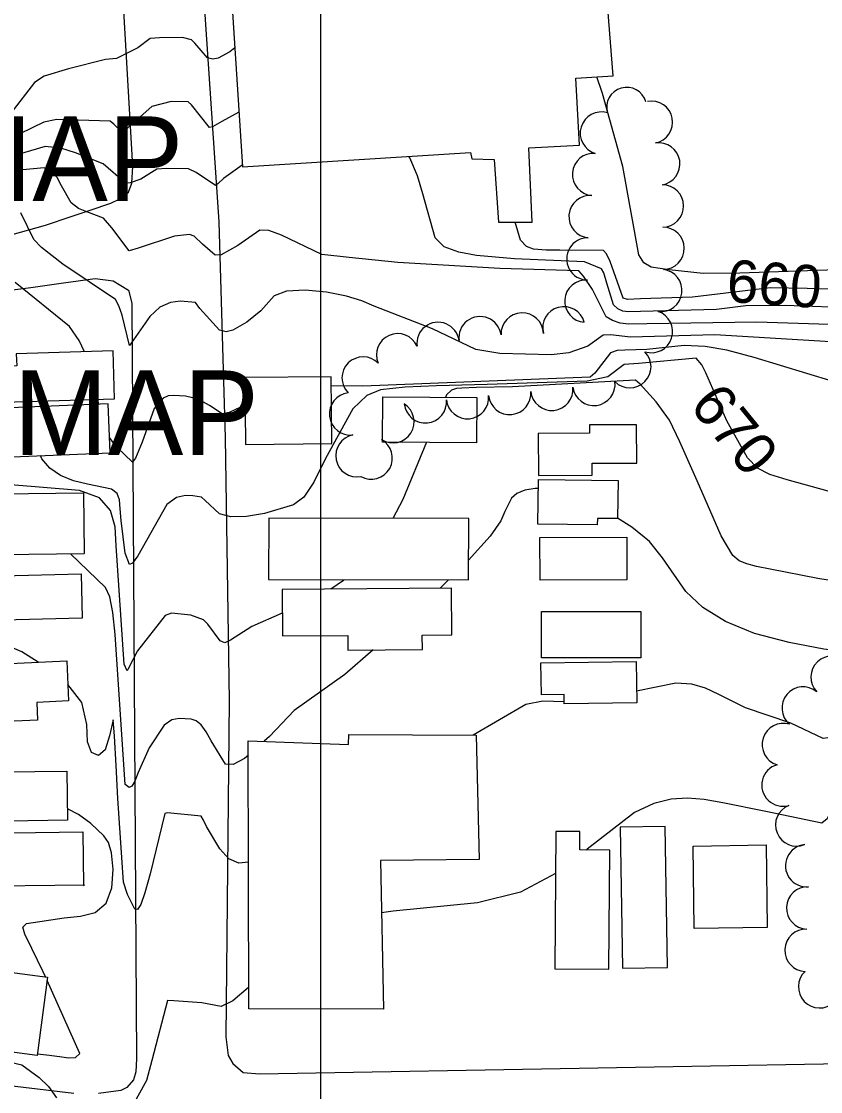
# Model space of a CAD drawing. Extents: x 79600 to 91800, y 75600 to 84400.
# Drawn here: x 85859 to 86236, y 82239 to 82745 of the extents above; entities that cross this region are included whole.
import ezdxf

# ---------------------------------------------------------------- set-up
doc = ezdxf.new("R2010")
doc.units = 0
for name, color, linetype in [('084-085$0$TI_PLAN', 7, 'Continuous'), ('084-085$0$TI_TOPO', 7, 'Continuous'), ('084-090$0$BLDG', 7, 'Continuous'), ('084-090$0$GRID', 7, 'Continuous'), ('084-090$0$INDEX', 7, 'Continuous'), ('084-090$0$INDXLBL', 7, 'Continuous'), ('084-090$0$INTER', 7, 'Continuous'), ('084-090$0$ROAD', 7, 'Continuous'), ('084-090$0$TREES', 7, 'Continuous')]:
    doc.layers.add(name, color=color, linetype=linetype)

msp = doc.modelspace()

# ---------------------------------------------------------------- linework, layer by layer
at = {"layer": '084-090$0$BLDG'}
for points in [[(85957.75, 82759.03), (85963.05, 82676.17), (86070.75, 82682.95), (86071.39, 82680.02), (86081.89, 82679.66), (86084.04, 82650.04), (86099.94, 82650.05), (86098.36, 82685.23), (86122.28, 82686.39), (86120.57, 82718.03), (86138.16, 82719.12), (86134.29, 82767.1), (86116.85, 82767.24), (86116.67, 82769.24)], [(85902.08, 82589.26), (85856.34, 82587.9), (85856.51, 82582.24), (85818.47, 82581.1), (85818.98, 82564.08), (85902.75, 82566.58)], [(86005.02, 82577.01), (85964.27, 82576.61), (85964.58, 82545.11), (86005.33, 82545.52)], [(85899.64, 82564.27), (85845.72, 82562.07), (85846.66, 82538.9), (85900.58, 82541.1)], [(86073.69, 82545.88), (86029.16, 82546.21), (86029.31, 82567.52), (86073.84, 82567.2)], [(86128.2, 82530.5), (86128.19, 82536.17), (86149.24, 82536.21), (86149.2, 82554.34), (86126.99, 82554.29), (86127, 82550.33), (86102.78, 82550.28), (86102.82, 82530.45)], [(86102.85, 82528.44), (86140.48, 82527.97), (86140.26, 82510.01), (86130.7, 82510.13), (86130.66, 82507.08), (86102.58, 82507.43)], [(85888.39, 82493.49), (85888.29, 82493.41), (85823.17, 82492.62), (85822.82, 82521.48), (85888.04, 82522.28)], [(85975.46, 82481.24), (86069.87, 82481.08), (86069.92, 82510.02), (85975.51, 82510.17)], [(86103.57, 82501.17), (86144.56, 82501.27), (86144.61, 82481.13), (86103.62, 82481.03)], [(85887.5, 82463.07), (85818.83, 82461.31), (85818.3, 82482.22), (85886.97, 82483.98)], [(85981.97, 82454.61), (86012.81, 82454.86), (86012.87, 82447.9), (86048.05, 82448.18), (86047.99, 82455.02), (86062.01, 82455.13), (86061.84, 82477.22), (85981.8, 82476.58)], [(86104.26, 82466.13), (86151.19, 82466.13), (86151.19, 82444.3), (86104.26, 82444.3)], [(85881.05, 82423.9), (85865.97, 82423.22), (85866.35, 82414.89), (85847.93, 82414.05), (85847.68, 82419.52), (85820.73, 82418.29), (85819.74, 82440.08), (85880.18, 82442.83)], [(86115.01, 82426.98), (86104.27, 82426.82), (86104.05, 82441.95), (86148.96, 82442.6), (86149.24, 82422.97), (86115.08, 82422.47)], [(86029.66, 82278.36), (85966.05, 82278.5), (85965.88, 82405.1), (86013.14, 82403.4), (86013.41, 82408.04), (86073.47, 82407.71), (86074.82, 82349.05), (86028.35, 82348.59)], [(85814.57, 82386.31), (85849.98, 82386.82), (85849.92, 82390.37), (85880.21, 82390.81), (85880.55, 82367.51), (85814.86, 82366.55)], [(85888.01, 82336.65), (85888.6, 82336.95), (85832.21, 82336.23), (85831.89, 82361.32), (85887.69, 82362.02)], [(86122.42, 82353.5), (86122.47, 82362.16), (86111.04, 82362.24), (86110.61, 82297.44), (86136.16, 82297.27), (86136.54, 82353.41)], [(86141.37, 82364.31), (86142.49, 82297.69), (86163.78, 82298.05), (86162.66, 82364.66)], [(86175.87, 82355.37), (86210.37, 82355.87), (86210.92, 82316.9), (86176.43, 82316.4)], [(85871.11, 82293.46), (85866.23, 82256.38), (85841.19, 82259.67), (85846.07, 82296.75)]]:
    msp.add_lwpolyline(points, close=True, dxfattribs=at)
at = {"layer": '084-090$0$GRID'}
msp.add_line((86000, 84000), (86000, 80000), dxfattribs=at)
at = {"layer": '084-090$0$INDEX'}
for points in [[(85961.4, 82701.95), (85953.36, 82697.61), (85948.99, 82695.04), (85947.51, 82694.78), (85938.97, 82705.49), (85937.41, 82706.88), (85929.46, 82707.11), (85920.27, 82704.62), (85907.69, 82693.53), (85905.97, 82692.89), (85902.37, 82696.4), (85900.62, 82697.69), (85875.51, 82698.56), (85869.36, 82697.22), (85852.23, 82688.91)], [(86260.7, 82617.79), (86229.77, 82618.78), (86212.29, 82618.97), (86175.59, 82614.58), (86151.03, 82613.79), (86144.96, 82613.53), (86142.93, 82614.12), (86138.48, 82626.58), (86136.75, 82631.47), (86135.01, 82635.15), (86133.53, 82636.65), (86112.97, 82636.76), (86106.54, 82636.86), (86100.5, 82637.35), (86097.24, 82638.61), (86094.38, 82641.59), (86091.86, 82650.04)], [(86256.17, 82518.35), (86220.32, 82528.41), (86212.19, 82530.92), (86206.36, 82533.88), (86201.51, 82538.8), (86191.82, 82556.15), (86181.82, 82578.83), (86179.94, 82582.69), (86177.31, 82585.76), (86150.14, 82583.22), (86143.39, 82582.84), (86135.55, 82577.07), (86125.82, 82574.97), (86078.59, 82573.38), (86054.71, 82572.73), (86039.99, 82572.06), (86028.29, 82570.85), (86021.85, 82568.19), (86015.21, 82561.9), (86002.35, 82538.35), (85996.79, 82527.17), (85992.01, 82520.16), (85987.18, 82516.46), (85973.44, 82512.45), (85965.04, 82511.08), (85957.59, 82510.87), (85952.32, 82512.23), (85945.49, 82518.54), (85943.83, 82520.16), (85939.74, 82520.85), (85936.29, 82520.92), (85931.95, 82519.94), (85927.34, 82516.71), (85913.75, 82492.37), (85911.15, 82489.06), (85909.79, 82488.34), (85907.66, 82493.75), (85905.78, 82509.21), (85905.43, 82514.61), (85905.09, 82518.83), (85903.99, 82521.88), (85901.27, 82523.92), (85889.97, 82526.3), (85883.27, 82527.84), (85877.18, 82530.33), (85872.12, 82533.82), (85868.35, 82538.24), (85867.72, 82539.76)]]:
    msp.add_lwpolyline(points, dxfattribs=at)
at = {"layer": '084-090$0$INTER'}
for p, q in [((85895.22, 82564.09), (85894.7, 82566.34)), ((86060.41, 82481.1), (86056.41, 82477.17)), ((85866.34, 82257.19), (85872.03, 82256.53))]:
    msp.add_line(p, q, dxfattribs=at)
for points in [[(85959.46, 82732.4), (85957.22, 82730.51), (85951.69, 82727.58), (85949.05, 82727.04), (85946.58, 82727.63), (85940.6, 82734.61), (85939.05, 82736.19), (85934.83, 82737.31), (85923.99, 82737.16), (85919.53, 82736.74), (85913.7, 82732.42), (85903.7, 82727.41), (85898.42, 82726.9), (85881.04, 82722.42), (85869.5, 82719.01), (85864.88, 82715.99), (85853.79, 82701.59)], [(86257.21, 82628.01), (86197.88, 82626.01), (86180.66, 82625.86), (86164.54, 82627.55), (86156.07, 82628.8), (86152.6, 82630.86), (86150.26, 82634.59), (86142.71, 82676.35), (86133.16, 82710.87), (86130.46, 82718.64)], [(85963, 82677), (85954.2, 82670.65), (85951.66, 82668.26), (85950.44, 82667.35), (85941.21, 82673.44), (85937.67, 82675.22), (85927.27, 82675.45), (85922.69, 82675.07), (85915.05, 82670.3), (85910.09, 82668.58), (85907.81, 82668.48), (85897.36, 82677.53), (85884.24, 82682.78), (85877.38, 82684.93), (85870.01, 82685.79), (85849.23, 82679.58)], [(86253.8, 82609.49), (86219.35, 82610.66), (86200.83, 82610.53), (86186.93, 82608.76), (86150.99, 82607.86), (86145.28, 82607.66), (86142.69, 82608.06), (86140.31, 82609.1), (86138.35, 82611.08), (86135.17, 82621.22), (86133.81, 82626.17), (86132.71, 82627.96), (86124.63, 82631.39), (86091.55, 82632.75), (86073.6, 82634.34), (86065.29, 82635.82), (86058.31, 82638.48), (86054.04, 82642.7), (86048.35, 82663.4), (86045.73, 82671.96), (86042.11, 82680.5), (86041.73, 82681.12)], [(86249.95, 82601.37), (86205.95, 82602.75), (86154.02, 82602.1), (86145.6, 82601.8), (86141.48, 82602.36), (86137.78, 82603.54), (86134.89, 82605.38), (86128.36, 82618.17), (86124.19, 82624.5), (86121.92, 82627.09), (86084.69, 82628.13), (86036.52, 82631.03), (86013.42, 82633.34), (86000.57, 82634.84), (85981.47, 82643.95), (85975.61, 82646.16), (85971.3, 82646.33), (85960.88, 82639.07), (85953.06, 82634.62), (85950.21, 82634.5), (85944.24, 82639.7), (85940.26, 82643.37), (85938.09, 82644.27), (85931.05, 82643.48), (85913.87, 82637.84), (85909.6, 82636.45), (85901.39, 82647.33), (85897.53, 82651.87), (85889.58, 82654.96), (85885.74, 82656.57), (85882.3, 82659.16), (85877.74, 82667.18), (85875.55, 82671.11), (85872.74, 82673.99), (85869.53, 82675.73), (85854.45, 82674.35)], [(86246.09, 82593.26), (86186.16, 82596.88), (86146.4, 82595.8), (86136.91, 82596.81), (86133.38, 82596.72), (86126.24, 82591.55), (86117.14, 82588.26), (86108.8, 82587.42), (86084.67, 82588.08), (86073.3, 82589.89), (86052.78, 82599.69), (86025.27, 82610.42), (86019.46, 82612.87), (86012.27, 82615.14), (86002.81, 82617.02), (85992.64, 82618), (85983.9, 82617.5), (85978.13, 82615.18), (85971.75, 82608.17), (85965.24, 82602.84), (85958.6, 82599.11), (85955.47, 82598.28), (85952.21, 82599.1), (85942.97, 82609.3), (85940.86, 82612.11), (85933.86, 82612.72), (85929.2, 82612.11), (85924.15, 82609.86), (85919.33, 82605.52), (85910.5, 82592.91), (85909.83, 82591.82), (85906.25, 82606.05), (85904.73, 82610.57), (85903.09, 82613.57), (85878.35, 82630.14), (85868.15, 82638.03), (85864.64, 82641.79), (85858.49, 82654.43)], [(85888.45, 82588.86), (85886.07, 82594.2), (85881.44, 82600.74), (85855.83, 82621.53)], [(86303.31, 82580.93), (86295.85, 82571.27), (86293.74, 82569.3), (86287.94, 82573.48), (86279.27, 82575.95), (86268.2, 82576.52), (86252, 82573.14), (86241.98, 82574.78), (86204.68, 82586.05), (86191.84, 82589.66), (86181.53, 82591.34), (86171.7, 82591.76), (86154.07, 82589.87), (86143.61, 82589.6), (86139.97, 82589.47), (86136.96, 82588.27), (86129.46, 82578.77), (86127.27, 82576.9), (86020, 82572.59), (86005.06, 82572.68)], [(86260.2, 82477.71), (86234.76, 82481.73), (86212.3, 82486.14), (86205.81, 82487.42), (86201.27, 82488.59), (86197.7, 82490.14), (86194.69, 82492.55), (86189.1, 82501.84), (86177.88, 82527.89), (86169.6, 82546.34), (86164.76, 82556.6), (86158.51, 82565.2), (86150.96, 82573.49), (86148.74, 82575.47), (86090.6, 82572.24), (86073.51, 82571.89), (86066.65, 82571.7), (86064.19, 82571.48), (86061.78, 82570.63), (86059.42, 82568.55), (86058.9, 82567.3)], [(85964.39, 82563.77), (85962.22, 82562.59), (85956.91, 82560.17), (85953.46, 82559.49), (85947.52, 82563.48), (85942.16, 82566.51), (85936.16, 82567.81), (85930.54, 82568.21), (85928.02, 82567.96), (85925.67, 82566.94), (85921.46, 82561.96), (85915.78, 82546.16), (85912.63, 82538.62), (85911.16, 82536.73), (85903.86, 82543.83), (85900.58, 82547.9), (85900.28, 82548.52)], [(86050.07, 82546.06), (86038.86, 82519.07), (86034.09, 82510.08)], [(85981.89, 82465.32), (85967.55, 82459.07), (85957.49, 82452.58), (85954.82, 82451.33), (85952.57, 82452.3), (85946.75, 82460.22), (85944.66, 82462.17), (85938.73, 82464.47), (85929.57, 82465.38), (85926.54, 82464.28), (85913.56, 82447.51), (85909.15, 82439.12), (85908.62, 82438.15), (85907.18, 82441.32), (85903.54, 82497.14), (85902.93, 82506.11), (85900.83, 82513.92), (85895.58, 82519.83), (85886.19, 82523.32), (85853.71, 82526.06)], [(86102.8, 82524.22), (86101.26, 82524.26), (86096.41, 82523.41), (86092.63, 82521.81), (86090.08, 82519.63), (86087, 82513.45), (86085.03, 82508.98), (86080.06, 82501.78), (86069.89, 82490.46)], [(86282.59, 82493.69), (86276.99, 82481.27), (86266.97, 82459.07), (86263.43, 82451.16), (86261.12, 82446.92), (86257.78, 82445.7), (86237.62, 82448.41), (86221.3, 82451.44), (86204.93, 82455.73), (86191.24, 82461.37), (86180.54, 82468.11), (86172.51, 82475.62), (86161.45, 82491.54), (86155.3, 82499.14), (86147.02, 82505.97), (86140.26, 82510.16)], [(85965.89, 82398.27), (85964.05, 82396.79), (85958.76, 82393.9), (85955.11, 82394), (85948.36, 82404.99), (85945.96, 82409.25), (85943.54, 82412.59), (85941.22, 82414.49), (85938.85, 82415.3), (85933.2, 82415.68), (85929.82, 82414.93), (85926.21, 82412.48), (85919.04, 82401.73), (85913.89, 82390.07), (85912.26, 82386), (85910.93, 82383.58), (85909.68, 82382.96), (85907.65, 82384.44), (85903.06, 82455.23), (85901.97, 82465.71), (85900.43, 82473.06), (85898.37, 82477.51), (85881.96, 82493.34)], [(86011.11, 82481.18), (86010.75, 82480.83), (86004.88, 82476.77)], [(86282.8, 82481.41), (86265.03, 82440.83), (86262.19, 82434), (86257.68, 82424.19), (86251.7, 82414.05), (86244.78, 82407.21), (86237.35, 82406.22), (86222.04, 82413.4), (86200.61, 82420.71), (86187.96, 82426.96), (86181.76, 82429.87), (86175.27, 82431.75), (86167.7, 82432.26), (86149.16, 82428.46)], [(86281.39, 82464.73), (86262.03, 82418.66), (86242.36, 82377.79), (86240.56, 82371.37), (86239.15, 82368.27), (86236.68, 82366.19), (86210.22, 82371.71), (86189.88, 82375.85), (86181.16, 82377.28), (86173.3, 82377.92), (86165.58, 82377.43), (86157.33, 82375.42), (86148.17, 82371.21), (86125.84, 82353.84), (86125.38, 82353.48)], [(85866.67, 82442.22), (85858.97, 82447.1), (85835, 82457.35), (85820.39, 82461.35)], [(86024.77, 82447.99), (86011.5, 82436.45), (85987.6, 82419.38), (85975.86, 82407.18), (85973.41, 82404.83)], [(85965.96, 82347.77), (85961.41, 82347.23), (85956.7, 82349.36), (85952.43, 82353.99), (85946.14, 82364.64), (85944.64, 82367.56), (85943.62, 82369.42), (85927.66, 82370.98), (85926.49, 82370.76), (85919.48, 82342.27), (85917.05, 82333.28), (85915.1, 82327.74), (85913.57, 82325.42), (85912.26, 82325.49), (85908.82, 82332.4), (85906.92, 82338.34), (85904.23, 82377.75), (85903.51, 82393.46), (85902.76, 82407.25), (85902.06, 82414.93), (85900.29, 82407.48), (85898.26, 82400.86), (85895.09, 82398.1), (85891.84, 82399.55), (85889.91, 82404.66), (85889.63, 82412.82), (85887.27, 82423.23), (85880.7, 82431.6)], [(86115.06, 82423.45), (86104.95, 82423.75), (86096.88, 82422.27), (86072.04, 82407.71)], [(85870.12, 82293.59), (85869.06, 82295.98), (85863.73, 82306.9), (85860.38, 82313.69), (85859.43, 82317.12), (85861.07, 82318.75), (85878.96, 82321.45), (85886.61, 82322.19), (85893.53, 82324.05), (85898.71, 82328.31), (85901.39, 82335.66), (85902.01, 82344.36), (85901.29, 82352.08), (85899.81, 82357.11), (85897.73, 82360.21), (85891.47, 82365.97), (85885.67, 82370.26), (85880.47, 82372.92)], [(86110.91, 82342.38), (86094.43, 82333.65), (86074.13, 82328.52), (86034.32, 82324.64), (86028.82, 82323.74)], [(85756.6, 82323.99), (85760.07, 82320.1), (85761.94, 82317.81), (85764.82, 82316.28), (85768.21, 82317), (85771.59, 82316.4), (85774.25, 82313.86), (85777.51, 82309.4), (85779.75, 82302.27), (85782.7, 82276.41), (85784.14, 82270.16), (85785.09, 82268.15), (85787.02, 82266.55), (85829.87, 82258.51), (85851.52, 82253.82), (85858.93, 82251.97), (85867.09, 82245.96), (85871.6, 82241.75), (85875.31, 82236.51)], [(85872.03, 82256.53), (85877.79, 82255.78), (85880.91, 82255.35), (85884.34, 82255.41), (85886.25, 82257.43), (85870.9, 82291.84)], [(85966.04, 82288.67), (85965.94, 82288.58), (85958.59, 82282.32), (85953.05, 82279.57), (85943.9, 82281.25), (85930.65, 82282.29), (85927.68, 82282.41), (85920.33, 82254.05), (85917.76, 82244.63), (85908.81, 82228.44)]]:
    msp.add_lwpolyline(points, dxfattribs=at)
at = {"layer": '084-090$0$ROAD'}
for points in [[(85854.37, 82644.22), (85870.07, 82648.7), (85882.23, 82652.68), (85891.15, 82655.7), (85901, 82659.04), (85904.84, 82660.93), (85909.29, 82664.22), (85910.94, 82668.4), (85911.33, 82676.28), (85899.4, 82883.5), (85882.87, 83149.66), (85873.52, 83330.97), (85872.83, 83340.93)], [(85908.01, 83324.98), (85918.99, 83150.63), (85939.56, 82834.5), (85951.88, 82650.28), (85954.9, 82548.26), (85956.9, 82424.15), (85955.22, 82265.27), (85956.39, 82256.48), (85958.59, 82252.65), (85963.42, 82248.37), (85971.14, 82247.83), (86290.72, 82253.44)], [(85842.14, 82616.47), (85863.11, 82619.14), (85878.68, 82621.46), (85893.63, 82623.46), (85902.14, 82622.31), (85909.28, 82617.9), (85910.89, 82611.74), (85913.03, 82254.82), (85912.78, 82248.64), (85911.73, 82244.93), (85908.53, 82241.34), (85905.76, 82239.93), (85895.12, 82238.43)], [(85883.54, 82238.47), (85630.98, 82268.55)]]:
    msp.add_lwpolyline(points, dxfattribs=at)
at = {"layer": '084-090$0$TREES'}
for centre, radius, start, end in [((86144.49, 82704.32), 9.44, 15.9323, 195.9323), ((86156.22, 82697.27), 10, 280.871, 100.871), ((86132.57, 82692.14), 10, 73.4349, 253.4349), ((86159.67, 82677.57), 10, 278.9841, 98.9841), ((86128.9, 82672.59), 10, 85.3248, 265.3248), ((86161.39, 82657.69), 10, 270.892, 90.892), ((86127.24, 82652.66), 10, 85.1669, 265.1669), ((86161.7, 82637.7), 10, 270.892, 90.892), ((86126.2, 82632.7), 10, 88.8303, 268.8303), ((86160.63, 82617.77), 10, 262.96, 82.96), ((86125.24, 82612.73), 10, 85.6904, 265.6904), ((86114.84, 82600.15), 10, 15.1272, 195.1272), ((86075.29, 82595.49), 10, 7.7607, 187.7607), ((86095.19, 82597.19), 10, 1.9902, 181.9902), ((86156.26, 82598.36), 10, 251.6515, 71.6515), ((86055.47, 82592.78), 10, 7.8142, 187.8142), ((86036.4, 82587.43), 10, 23.5523, 203.5523), ((86020.1, 82576.42), 10, 44.5271, 224.5271), ((86146.03, 82581.8), 10, 224.9559, 44.9559), ((86129.04, 82573.42), 10, 187.5427, 7.5427), ((86014.12, 82559.47), 10, 96.6063, 276.6063), ((86089.28, 82569.15), 10, 185.6567, 5.6567), ((86109.18, 82571.12), 10, 185.6567, 5.6567), ((86034.14, 82555.79), 10, 237.4734, 57.4734), ((86049.47, 82565.21), 10, 185.6567, 5.6567), ((86069.37, 82567.18), 10, 185.6567, 5.6567), ((86017.15, 82539.72), 10, 100.8064, 280.8064), ((86023.89, 82538.63), 10, 240.8443, 60.8443), ((86241.48, 82435.13), 10, 43.5259, 223.5259), ((86227.83, 82420.57), 10, 50.1444, 230.1444), ((86218.47, 82403.34), 10, 72.8401, 252.8401), ((86218.28, 82384.17), 10, 106.0421, 286.0421), ((86224.8, 82365.29), 10, 112.0906, 292.0906), ((86229.47, 82346.07), 10, 95.1909, 275.1909), ((86229.97, 82326.12), 10, 87.6708, 267.6708), ((86229.16, 82306.13), 10, 87.7285, 267.7285), ((86235.63, 82288.87), 10, 133.3327, 313.3327)]:
    msp.add_arc(centre, radius, start, end, dxfattribs=at)

# ---------------------------------------------------------------- texts
at = {"layer": '084-085$0$TI_PLAN'}
msp.add_text('PLANIMETRIC  MAP', height=40, dxfattribs=at).set_placement((85430, 82660))
at = {"layer": '084-085$0$TI_TOPO'}
msp.add_text('TOPOGRAPHIC  MAP', height=40, dxfattribs=at).set_placement((85430, 82540))
at = {"layer": '084-090$0$INDXLBL'}
for s, rotation, p in [('660', 355.916, (86191.3, 82612.54)), ('670', 309.105, (86173.71, 82563.27))]:
    msp.add_text(s, height=20, rotation=rotation, dxfattribs=at).set_placement(p)

doc.saveas('drawing.dxf')
